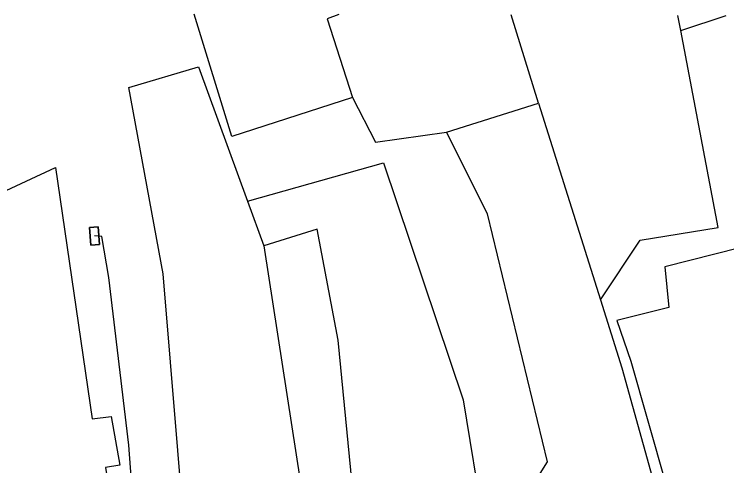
# Model space of a CAD drawing. Extents: x -695326 to -694942, y -1122979 to -1122738.
# Drawn here: x -695186.63 to -695146.52, y -1122763.78 to -1122738.35 of the extents above; entities that cross this region are included whole.
import ezdxf

# ---------------------------------------------------------------- set-up
doc = ezdxf.new("R2010")
doc.units = 0
for name, color, linetype in [('Budovy', 7, 'Continuous'), ('Level 36', 7, 'Continuous'), ('Level 44', 7, 'Continuous'), ('Správní_hranice', 7, 'Continuous')]:
    doc.layers.add(name, color=color, linetype=linetype)

msp = doc.modelspace()

# ---------------------------------------------------------------- linework, layer by layer
at = {"layer": 'Budovy'}
for p, q in [((-695162.29, -1122744.98), (-695157.11, -1122743.35)), ((-695157.11, -1122743.35), (-695153.632, -1122754.431)), ((-695172.58, -1122751.4), (-695170.06, -1122767.72)), ((-695153.632, -1122754.431), (-695152.43, -1122758.26)), ((-695151.92, -1122757.89), (-695149.02, -1122768.05)), ((-695152.43, -1122758.26), (-695149.66, -1122768.17))]:
    msp.add_line(p, q, dxfattribs=at)
for points in [[(-695167.59, -1122743.04), (-695174.38, -1122745.23), (-695176.504, -1122738.345)], [(-695168.365, -1122738.364), (-695169.02, -1122738.61), (-695167.59, -1122743.04)], [(-695177.01, -1122767.9), (-695178.25, -1122752.96), (-695180.18, -1122742.48), (-695176.25, -1122741.3), (-695173.499, -1122748.87), (-695172.58, -1122751.4)], [(-695156.669, -1122766.945), (-695157.11, -1122764.37), (-695156.61, -1122763.56), (-695159.98, -1122749.59), (-695162.29, -1122744.98)], [(-695173.499, -1122748.87), (-695165.84, -1122746.72), (-695161.35, -1122760.07), (-695160.208, -1122767.047)], [(-695193.15, -1122751.09), (-695184.3, -1122746.97), (-695182.24, -1122761.13), (-695181.18, -1122761.01), (-695180.68, -1122763.75), (-695181.49, -1122763.88), (-695180.88, -1122767.75)], [(-695167.33, -1122767.69), (-695168.4, -1122756.7), (-695169.58, -1122750.46), (-695172.58, -1122751.4)], [(-695141.39, -1122756.51), (-695142.95, -1122756.7), (-695144.37, -1122751.15), (-695150, -1122752.57), (-695149.77, -1122754.86), (-695152.7, -1122755.6), (-695151.92, -1122757.89)]]:
    msp.add_lwpolyline(points, dxfattribs=at)
at = {"layer": 'Level 36'}
msp.add_lwpolyline([(-695179.48, -1122772.69), (-695179.7, -1122769.17), (-695180.18, -1122762.62), (-695181.3, -1122753.17), (-695181.7, -1122750.87), (-695182.11, -1122750.83)], dxfattribs=at)
at = {"layer": 'Level 44'}
msp.add_line((-695182.11, -1122750.83), (-695182.11, -1122750.83), dxfattribs=at)
msp.add_lwpolyline([(-695181.826, -1122751.311), (-695181.896, -1122750.314), (-695182.394, -1122750.349), (-695182.324, -1122751.346), (-695181.826, -1122751.311)], dxfattribs=at)
msp.add_lwpolyline([(-695181.826, -1122751.311), (-695182.324, -1122751.346), (-695182.394, -1122750.349), (-695181.896, -1122750.314)], close=True, dxfattribs=at)
at = {"layer": 'Správní_hranice'}
for p, q in [((-695157.11, -1122743.35), (-695158.656, -1122738.386)), ((-695149.104, -1122739.255), (-695146.55, -1122738.414))]:
    msp.add_line(p, q, dxfattribs=at)
for points in [[(-695153.632, -1122754.431), (-695151.4, -1122751.07), (-695147.01, -1122750.36), (-695149.104, -1122739.255), (-695149.264, -1122738.408)], [(-695167.59, -1122743.04), (-695166.29, -1122745.55), (-695162.29, -1122744.98)]]:
    msp.add_lwpolyline(points, dxfattribs=at)

doc.saveas('drawing.dxf')
